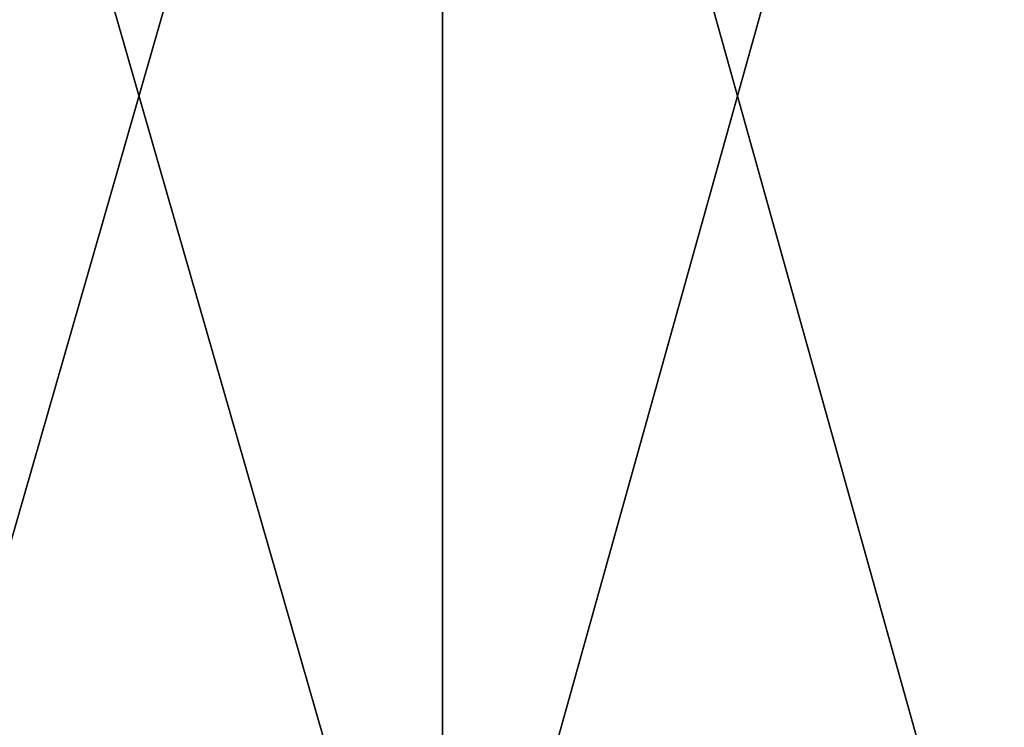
# Model space of a CAD drawing. Header units: millimetres. Extents: x -125 to 1250, y 4 to 1899.
# Tile 434 of 656: x 83.74 to 88.26, y 7.25 to 10.5. Entities that reach past the tile are written whole.
import ezdxf

# ---------------------------------------------------------------- set-up
doc = ezdxf.new("R2010")
doc.units = ezdxf.units.MM
doc.header["$LTSCALE"] = 3.583593
doc.layers.add('22', color=7, linetype='CONTINUOUS')
doc.layers.add('23', color=7, linetype='CONTINUOUS')

msp = doc.modelspace()

# ---------------------------------------------------------------- linework, layer by layer
at = {"layer": '22', "color": 7, "linetype": 'CONTINUOUS'}
for points in [[(82.8903, 15, -93.5638), (85.6784, 15, -91.0176), (82.8903, 5.3, -93.5638), (82.8903, 15, -93.5638)], [(82.8903, 5.3, -93.5638), (85.6784, 15, -91.0176), (85.6784, 5.3, -91.0176), (82.8903, 5.3, -93.5638)], [(85.6784, 15, -91.0176), (88.3883, 15, -88.3883), (85.6784, 5.3, -91.0176), (85.6784, 15, -91.0176)], [(85.6784, 5.3, -91.0176), (88.3883, 15, -88.3883), (88.3883, 5.3, -88.3883), (85.6784, 5.3, -91.0176)]]:
    msp.add_3dface(points, dxfattribs=at)
at = {"layer": '23', "color": 7, "linetype": 'CONTINUOUS'}
for points in [[(85.6784, 15, 91.0176), (82.8903, 15, 93.5638), (85.6784, 5.3, 91.0176), (85.6784, 15, 91.0176)], [(85.6784, 5.3, 91.0176), (82.8903, 15, 93.5638), (82.8903, 5.3, 93.5638), (85.6784, 5.3, 91.0176)], [(88.3883, 15, 88.3883), (85.6784, 15, 91.0176), (88.3883, 5.3, 88.3883), (88.3883, 15, 88.3883)], [(88.3883, 5.3, 88.3883), (85.6784, 15, 91.0176), (85.6784, 5.3, 91.0176), (88.3883, 5.3, 88.3883)]]:
    msp.add_3dface(points, dxfattribs=at)

doc.saveas('drawing.dxf')
